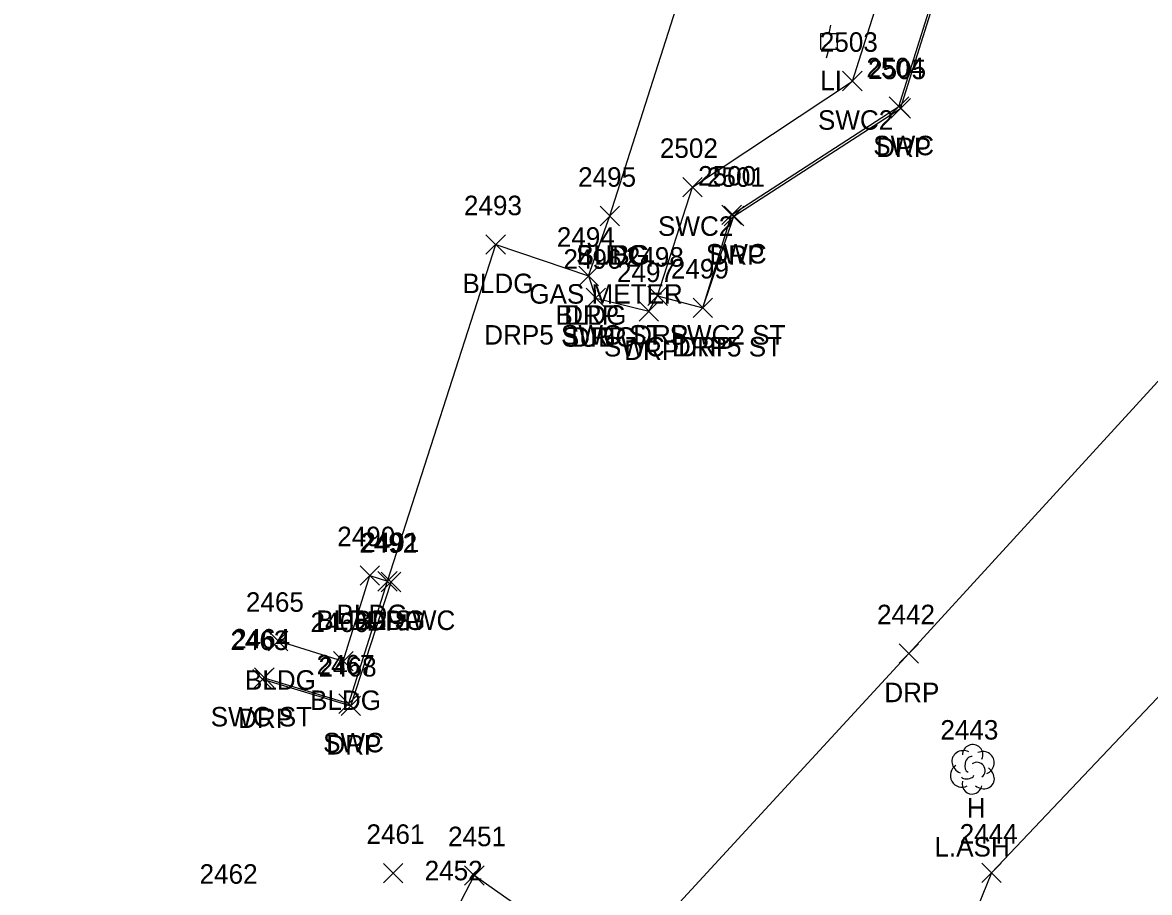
# Model space of a CAD drawing. Extents: x 1477930 to 1480780, y 774090 to 784647.
# Drawn here: x 1479170.3 to 1479285.9, y 774768.6 to 774857.9 of the extents above; entities that cross this region are included whole.
import ezdxf

# ---------------------------------------------------------------- set-up
doc = ezdxf.new("R2010")
doc.units = 0
for name, color, linetype in [('L_A', 7, 'Continuous'), ('L_C', 7, 'Continuous'), ('L_I', 7, 'Continuous'), ('L_TIC', 7, 'Continuous'), ('LBC', 7, 'Continuous'), ('LELB', 7, 'Continuous'), ('LTD', 7, 'Continuous'), ('R_A', 7, 'Continuous'), ('R_I', 7, 'Continuous'), ('R_TIC', 7, 'Continuous'), ('RDP', 7, 'Continuous'), ('RSW', 7, 'Continuous'), ('U_A', 7, 'Continuous'), ('U_I', 7, 'Continuous'), ('U_TIC', 7, 'Continuous'), ('ULP', 7, 'Continuous')]:
    doc.layers.add(name, color=color, linetype=linetype)

msp = doc.modelspace()

# ---------------------------------------------------------------- linework, layer by layer
at = {"layer": 'L_TIC'}
for points in [[(1479229.57, 774837.04), (1479231.57, 774839.04)], [(1479231.57, 774837.04), (1479229.57, 774839.04)], [(1479217.86, 774834.12), (1479219.86, 774836.12)], [(1479219.86, 774834.12), (1479217.86, 774836.12)], [(1479227.39, 774830.88), (1479229.39, 774832.88)], [(1479229.39, 774830.88), (1479227.39, 774832.88)], [(1479204.94, 774800.15), (1479206.94, 774802.15)], [(1479206.94, 774800.15), (1479204.94, 774802.15)], [(1479206.76, 774799.55), (1479208.76, 774801.55)], [(1479208.76, 774799.55), (1479206.76, 774801.55)], [(1479195.54, 774793.42), (1479197.54, 774795.42)], [(1479197.54, 774793.42), (1479195.54, 774795.42)], [(1479202.22, 774791.34), (1479204.22, 774793.34)], [(1479204.22, 774791.34), (1479202.22, 774793.34)], [(1479268.72, 774769.63), (1479270.72, 774771.63)], [(1479270.72, 774769.63), (1479268.72, 774771.63)]]:
    msp.add_lwpolyline(points, dxfattribs=at)
at = {"layer": 'LBC'}
msp.add_lwpolyline([(1479196.54, 774794.42), (1479203.22, 774792.34), (1479205.94, 774801.15), (1479207.76, 774800.55), (1479218.86, 774835.12), (1479228.39, 774831.88), (1479230.57, 774838.04), (1479250.44, 774900.32), (1479262.8, 774906.66), (1479265.32, 774914.19), (1479268.73, 774924.61), (1479269.13, 774926.34)], dxfattribs=at)
at = {"layer": 'LELB'}
msp.add_lwpolyline([(1479359.96, 774879.16), (1479348.06, 774870.2), (1479331.08, 774841.01), (1479311.27, 774814.44), (1479269.72, 774770.63), (1479258.46, 774742.87), (1479189.67, 774702.56), (1479160.61, 774665.86)], dxfattribs=at)
at = {"layer": 'LTD'}
msp.add_line((1479267.74, 774781.3), (1479267.74, 774781.3), dxfattribs=at)
msp.add_line((1479267.74, 774781.3), (1479267.74, 774781.3), dxfattribs=at)
msp.add_arc((1479267.79, 774782.74), 1.05, 335.5272, 180.9563, dxfattribs=at)
for centre, major_axis, ratio, start_param, end_param in [((1479266.95, 774781.97), (1.21, -0.51), 0.895232, 1.570796, 4.712389), ((1479268.78, 774781.89), (-1.14, -0.48), 0.949671, 1.570796, 4.712389), ((1479267.53, 774781.76), (-0.208, -0.792), 0.645439, 3.141593, 6.283185), ((1479268.24, 774781.14), (-0.5, 0.667), 0.989748, 3.141593, 6.283185), ((1479266.66, 774780.59), (0.58, -1.04), 0.959034, 3.141593, 6.283185), ((1479268.74, 774780.47), (-1.09, 0.79), 0.841452, 1.570796, 4.712389), ((1479267.74, 774779.8), (0.26, 1.06), 0.942809, 1.570796, 4.712389), ((1479267.28, 774780.55), (-0.625, -0.083), 0.423636, 0, 3.141593)]:
    msp.add_ellipse(centre, major_axis=major_axis, ratio=ratio, start_param=start_param, end_param=end_param, dxfattribs=at)
at = {"layer": 'R_TIC'}
for points in [[(1479254.45, 774850.89), (1479256.45, 774852.89)], [(1479256.45, 774850.89), (1479254.45, 774852.89)], [(1479259.23, 774848.27), (1479261.23, 774850.27)], [(1479261.23, 774848.27), (1479259.23, 774850.27)], [(1479259.4, 774848.08), (1479261.4, 774850.08)], [(1479261.4, 774848.08), (1479259.4, 774850.08)], [(1479238.04, 774840), (1479240.04, 774842)], [(1479240.04, 774840), (1479238.04, 774842)], [(1479242.06, 774837.16), (1479244.06, 774839.16)], [(1479244.06, 774837.16), (1479242.06, 774839.16)], [(1479242.3, 774837.03), (1479244.3, 774839.03)], [(1479244.3, 774837.03), (1479242.3, 774839.03)], [(1479227.39, 774830.88), (1479229.39, 774832.88)], [(1479229.39, 774830.88), (1479227.39, 774832.88)], [(1479228.13, 774828.62), (1479230.13, 774830.62)], [(1479230.13, 774828.62), (1479228.13, 774830.62)], [(1479234.47, 774828.84), (1479236.47, 774830.84)], [(1479236.47, 774828.84), (1479234.47, 774830.84)], [(1479234.47, 774828.84), (1479236.47, 774830.84)], [(1479236.47, 774828.84), (1479234.47, 774830.84)], [(1479234.47, 774828.84), (1479236.47, 774830.84)], [(1479236.47, 774828.84), (1479234.47, 774830.84)], [(1479233.56, 774827.26), (1479235.56, 774829.26)], [(1479235.56, 774827.26), (1479233.56, 774829.26)], [(1479239.1, 774827.62), (1479241.1, 774829.62)], [(1479241.1, 774827.62), (1479239.1, 774829.62)], [(1479239.1, 774827.62), (1479241.1, 774829.62)], [(1479241.1, 774827.62), (1479239.1, 774829.62)], [(1479206.76, 774799.55), (1479208.76, 774801.55)], [(1479208.76, 774799.55), (1479206.76, 774801.55)], [(1479207.12, 774799.47), (1479209.12, 774801.47)], [(1479209.12, 774799.47), (1479207.12, 774801.47)], [(1479260.24, 774792.14), (1479262.24, 774794.14)], [(1479262.24, 774792.14), (1479260.24, 774794.14)], [(1479193.94, 774789.49), (1479195.94, 774791.49)], [(1479195.94, 774789.49), (1479193.94, 774791.49)], [(1479194.12, 774789.65), (1479196.12, 774791.65)], [(1479196.12, 774789.65), (1479194.12, 774791.65)], [(1479202.78, 774786.99), (1479204.78, 774788.99)], [(1479204.78, 774786.99), (1479202.78, 774788.99)], [(1479202.99, 774786.77), (1479204.99, 774788.77)], [(1479204.99, 774786.77), (1479202.99, 774788.77)], [(1479215.66, 774769.36), (1479217.66, 774771.36)], [(1479217.66, 774769.36), (1479215.66, 774771.36)]]:
    msp.add_lwpolyline(points, dxfattribs=at)
at = {"layer": 'RDP'}
for points in [[(1479240.1, 774828.62), (1479243.3, 774838.03), (1479260.4, 774849.08), (1479270.07, 774879.87), (1479281.56, 774915.82)], [(1479339.32, 774894.51), (1479323.7, 774866.97), (1479297.16, 774832.38), (1479261.24, 774793.14), (1479230.98, 774760.26), (1479216.66, 774770.36), (1479214.83, 774766.86), (1479218.05, 774749.14), (1479185.32, 774759.37)], [(1479228.39, 774831.88), (1479229.13, 774829.62), (1479234.56, 774828.26), (1479235.47, 774829.84)], [(1479194.94, 774790.49), (1479203.99, 774787.77), (1479208.12, 774800.47)]]:
    msp.add_lwpolyline(points, dxfattribs=at)
at = {"layer": 'RSW'}
for points in [[(1479235.47, 774829.84), (1479240.1, 774828.62), (1479243.06, 774838.16), (1479260.23, 774849.27), (1479269.86, 774879.95), (1479281.41, 774915.73), (1479285.65, 774929.24), (1479286.35, 774938.35), (1479291.99, 774949.53), (1479286.87, 774951.14)], [(1479235.47, 774829.84), (1479239.04, 774841), (1479255.45, 774851.89), (1479264.94, 774881.77), (1479274.38, 774911.46), (1479265.32, 774914.19)], [(1479195.12, 774790.65), (1479203.78, 774787.99), (1479207.76, 774800.55)]]:
    msp.add_lwpolyline(points, dxfattribs=at)
at = {"layer": 'U_TIC'}
for points in [[(1479229.57, 774837.04), (1479231.57, 774839.04)], [(1479231.57, 774837.04), (1479229.57, 774839.04)], [(1479228.13, 774828.62), (1479230.13, 774830.62)], [(1479230.13, 774828.62), (1479228.13, 774830.62)], [(1479207.34, 774769.6), (1479209.34, 774771.6)], [(1479209.34, 774769.6), (1479207.34, 774771.6)]]:
    msp.add_lwpolyline(points, dxfattribs=at)
at = {"layer": 'ULP'}
for p, q in [((1479253.22, 774857.61), (1479253.05, 774856.77)), ((1479252.22, 774855.11), (1479252.22, 774856.77)), ((1479252.22, 774856.77), (1479253.89, 774856.77)), ((1479253.05, 774855.94), (1479253.05, 774855.94)), ((1479253.89, 774856.77), (1479253.89, 774855.11)), ((1479253.89, 774855.11), (1479252.22, 774855.11)), ((1479252.8, 774854.27), (1479253.05, 774855.11))]:
    msp.add_line(p, q, dxfattribs=at)

# ---------------------------------------------------------------- texts
at = {"layer": 'L_A'}
for s, p in [('BLDG', (1479227.17, 774833.04)), ('BLDG', (1479215.45, 774830.12)), ('BLDG', (1479224.98, 774826.88)), ('BLDG', (1479202.53, 774796.15)), ('BLDG', (1479204.35, 774795.55)), ('BLDG', (1479193.13, 774789.42)), ('BLDG', (1479199.81, 774787.34)), ('H', (1479267.18, 774776.3))]:
    msp.add_text(s, height=2, dxfattribs=at).set_placement(p)
at = {"layer": 'L_C'}
for s, p in [('GAS METER', (1479222.3, 774829.04)), ('L.ASH', (1479263.87, 774772.3))]:
    msp.add_text(s, height=2, dxfattribs=at).set_placement(p)
at = {"layer": 'L_I'}
for s, p in [('2495', (1479227.31, 774841.04)), ('2493', (1479215.6, 774838.12)), ('2494', (1479225.13, 774834.88)), ('2490', (1479202.6, 774804.15)), ('2491', (1479205.07, 774803.55)), ('2465', (1479193.23, 774797.42)), ('2466', (1479199.86, 774795.34)), ('2443', (1479264.48, 774784.3)), ('2444', (1479266.46, 774773.63))]:
    msp.add_text(s, height=2, dxfattribs=at).set_placement(p)
at = {"layer": 'R_A'}
for s, p in [('SWC2', (1479251.92, 774846.89)), ('SWC', (1479257.59, 774844.27)), ('DRP', (1479257.89, 774844.08)), ('SWC2', (1479235.51, 774836)), ('SWC', (1479240.42, 774833.16)), ('DRP', (1479240.79, 774833.03)), ('DRP', (1479225.88, 774826.88)), ('DRP5 SWC ST SWC2 ST', (1479217.68, 774824.84)), ('DRP5 SWC ST SWC2 ST', (1479217.68, 774824.84)), ('DRP', (1479226.61, 774824.62)), ('DRP', (1479232.96, 774824.84)), ('SWC DRP5 ST', (1479229.96, 774823.62)), ('DRP', (1479232.04, 774823.26)), ('DRP', (1479237.59, 774823.62)), ('BLDG SWC', (1479200.45, 774795.55)), ('DRP', (1479205.6, 774795.47)), ('DRP', (1479258.73, 774788.14)), ('SWC ST', (1479189.62, 774785.65)), ('DRP', (1479192.43, 774785.49)), ('SWC', (1479201.15, 774782.99)), ('DRP', (1479201.48, 774782.77))]:
    msp.add_text(s, height=2, dxfattribs=at).set_placement(p)
at = {"layer": 'R_I'}
for s, p in [('2503', (1479252.11, 774854.89)), ('2504', (1479256.89, 774852.27)), ('2505', (1479257.06, 774852.08)), ('2502', (1479235.7, 774844)), ('2500', (1479239.63, 774841.16)), ('2501', (1479240.53, 774841.03)), ('2494', (1479225.13, 774834.88)), ('2496', (1479225.81, 774832.62)), ('2498', (1479232.21, 774832.84)), ('2498', (1479232.21, 774832.84)), ('2498', (1479232.21, 774832.84)), ('2497', (1479231.3, 774831.26)), ('2499', (1479236.83, 774831.62)), ('2499', (1479236.83, 774831.62)), ('2492', (1479204.86, 774803.47)), ('2491', (1479205.07, 774803.55)), ('2442', (1479257.98, 774796.14)), ('2464', (1479191.82, 774793.65)), ('2463', (1479191.64, 774793.49)), ('2467', (1479200.48, 774790.99)), ('2468', (1479200.69, 774790.77)), ('2451', (1479213.97, 774773.36)), ('2452', (1479211.57, 774769.86))]:
    msp.add_text(s, height=2, dxfattribs=at).set_placement(p)
at = {"layer": 'U_A'}
for s, p in [('LI', (1479252.15, 774850.94)), ('SUBG', (1479227.1, 774833.04)), ('SUBG', (1479225.65, 774824.62))]:
    msp.add_text(s, height=2, dxfattribs=at).set_placement(p)
at = {"layer": 'U_I'}
for s, p in [('2495', (1479227.31, 774841.04)), ('2496', (1479225.81, 774832.62)), ('2461', (1479205.6, 774773.6)), ('2462', (1479188.48, 774769.51))]:
    msp.add_text(s, height=2, dxfattribs=at).set_placement(p)

doc.saveas('drawing.dxf')
